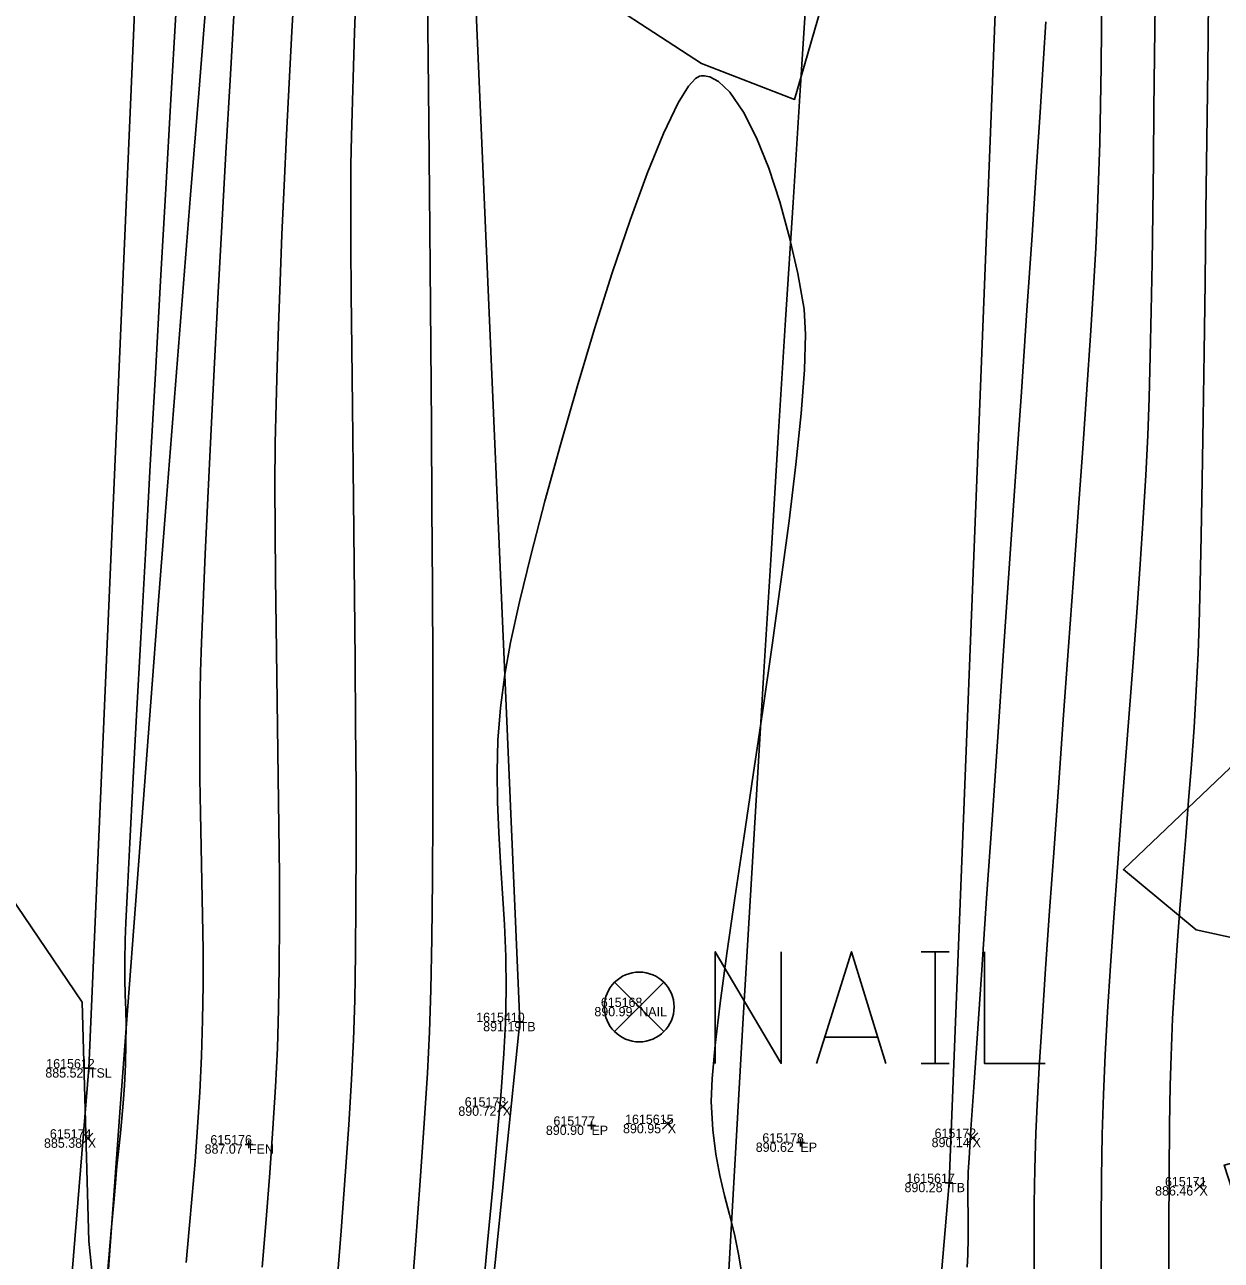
# Model space of a CAD drawing. Extents: x 1957117 to 1971063, y 701601 to 715861.
# Drawn here: x 1962719.91 to 1962764.9, y 703247.62 to 703294.09 of the extents above; entities that cross this region are included whole.
import ezdxf

# ---------------------------------------------------------------- set-up
doc = ezdxf.new("R2010")
doc.units = 0
for name, color, linetype in [('AP_X_Lights', 7, 'Continuous'), ('DT_X_Break_Line', 7, 'Continuous'), ('DT_X_Contour_Major', 7, 'Continuous'), ('DT_X_Contour_Minor', 7, 'Continuous'), ('GE_X_CL_20', 7, 'Continuous'), ('PV_P_Drive', 7, 'Continuous'), ('PV_P_Shoulder', 7, 'Continuous'), ('RS_Raster1', 7, 'Continuous'), ('RW_X_Esmt_RR', 7, 'Continuous'), ('SC_Scratch1', 7, 'Continuous'), ('SC_Shading2', 7, 'Continuous'), ('VG_X_Tree_Line_Rt', 7, 'Continuous')]:
    doc.layers.add(name, color=color, linetype=linetype)

msp = doc.modelspace()

# ---------------------------------------------------------------- linework, layer by layer
at = {"layer": 'AP_X_Lights'}
for p, q in [((1962737.689, 703253.205), (1962738.077, 703253.595)), ((1962737.689, 703253.595), (1962738.077, 703253.205)), ((1962743.895, 703252.55), (1962744.283, 703252.94)), ((1962743.895, 703252.94), (1962744.283, 703252.55)), ((1962722.087, 703252.003), (1962722.475, 703252.393)), ((1962722.087, 703252.393), (1962722.475, 703252.003)), ((1962755.353, 703252.026), (1962755.741, 703252.416)), ((1962755.353, 703252.416), (1962755.741, 703252.026)), ((1962763.888, 703250.207), (1962764.276, 703250.597)), ((1962763.888, 703250.597), (1962764.276, 703250.207))]:
    msp.add_line(p, q, dxfattribs=at)
at = {"layer": 'DT_X_Break_Line'}
for points in [[(1962757.692, 703508.157), (1962753.044, 703454.513), (1962744.146, 703405.113), (1962744.434, 703349.663), (1962736.435, 703304.968), (1962738.519, 703256.58), (1962733.25, 703205.119), (1962728.86, 703155.329), (1962727.562, 703104.951), (1962723.293, 703055.515), (1962724.436, 703005.51), (1962718.067, 702954.967), (1962720.729, 702905.083), (1962722.557, 702854.421), (1962723.043, 702804.701), (1962714.011, 702754.826), (1962712.212, 702702.955), (1962716.271, 702654.75)], [(1962702.117, 702657.987), (1962703.272, 702699.736), (1962705.228, 702806.071), (1962703.423, 702855.641), (1962706.263, 702905.812), (1962712.174, 702956.181), (1962713.523, 703005.763), (1962712.842, 703056.179), (1962714.348, 703106.08), (1962716.294, 703155.887), (1962718.32, 703206.081), (1962722.321, 703254.839), (1962724.563, 703306.646), (1962729.417, 703354.621), (1962729.297, 703405.46), (1962730.818, 703457.798), (1962733.395, 703504.264)], [(1962735.623, 702653.941), (1962730.179, 702698.673), (1962732.947, 702753.894), (1962738.207, 702804.216), (1962738.987, 702853.61), (1962736.001, 702904.958), (1962739.593, 702953.751), (1962746.003, 703003.979), (1962748.378, 703053.684), (1962745.135, 703102.004), (1962753.642, 703155.418), (1962750.77, 703204.49), (1962754.665, 703250.528), (1962756.699, 703302.164), (1962759.222, 703352.026), (1962759.063, 703405.067), (1962773.34, 703451.658), (1962770.93, 703504.314)]]:
    msp.add_lwpolyline(points, dxfattribs=at)
at = {"layer": 'DT_X_Contour_Major'}
for points in [[(1962735.054, 703294.997), (1962735.075, 703292.844), (1962735.099, 703290.422), (1962735.124, 703287.78), (1962735.151, 703284.966), (1962735.177, 703282.026), (1962735.201, 703279.009), (1962735.222, 703275.962), (1962735.239, 703272.932), (1962735.25, 703269.968), (1962735.254, 703267.116), (1962735.25, 703264.425), (1962735.236, 703261.941), (1962735.212, 703259.714), (1962735.176, 703257.789), (1962735.126, 703256.215), (1962735.049, 703254.656), (1962734.932, 703252.772), (1962734.782, 703250.606), (1962734.602, 703248.203), (1962734.396, 703245.605)], [(1962735.054, 703294.997), (1962735.075, 703292.844), (1962735.099, 703290.422), (1962735.124, 703287.78), (1962735.151, 703284.966), (1962735.177, 703282.026), (1962735.201, 703279.009), (1962735.222, 703275.962), (1962735.239, 703272.932), (1962735.25, 703269.968), (1962735.254, 703267.116), (1962735.25, 703264.425), (1962735.236, 703261.941), (1962735.212, 703259.714), (1962735.176, 703257.789), (1962735.126, 703256.215), (1962735.049, 703254.656), (1962734.932, 703252.772), (1962734.782, 703250.606), (1962734.602, 703248.203), (1962734.396, 703245.605)], [(1962758.301, 703294.196), (1962758.218, 703292.824), (1962758.101, 703290.988), (1962757.954, 703288.751), (1962757.783, 703286.18), (1962757.591, 703283.337), (1962757.384, 703280.288), (1962757.166, 703277.096), (1962756.942, 703273.825), (1962756.717, 703270.54), (1962756.494, 703267.305), (1962756.279, 703264.185), (1962756.077, 703261.243), (1962755.892, 703258.544), (1962755.729, 703256.152), (1962755.592, 703254.132), (1962755.486, 703252.547), (1962755.416, 703251.462), (1962755.387, 703250.941), (1962755.371, 703250.329), (1962755.371, 703249.83), (1962755.377, 703249.389), (1962755.384, 703248.948), (1962755.385, 703248.449), (1962755.372, 703247.836), (1962755.348, 703247.363)], [(1962758.301, 703294.196), (1962758.218, 703292.824), (1962758.101, 703290.988), (1962757.954, 703288.751), (1962757.783, 703286.18), (1962757.591, 703283.337), (1962757.384, 703280.288), (1962757.166, 703277.096), (1962756.942, 703273.825), (1962756.717, 703270.54), (1962756.494, 703267.305), (1962756.279, 703264.185), (1962756.077, 703261.243), (1962755.892, 703258.544), (1962755.729, 703256.152), (1962755.592, 703254.132), (1962755.486, 703252.547), (1962755.416, 703251.462), (1962755.387, 703250.941), (1962755.371, 703250.329), (1962755.371, 703249.83), (1962755.377, 703249.389), (1962755.384, 703248.948), (1962755.385, 703248.449), (1962755.372, 703247.836), (1962755.348, 703247.363)]]:
    msp.add_lwpolyline(points, dxfattribs=at)
at = {"layer": 'DT_X_Contour_Minor'}
for points in [[(1962730.061, 703295.765), (1962729.95, 703293.834), (1962729.847, 703291.888), (1962729.751, 703289.952), (1962729.662, 703288.048), (1962729.582, 703286.2), (1962729.512, 703284.431), (1962729.45, 703282.763), (1962729.398, 703281.221), (1962729.357, 703279.828), (1962729.328, 703278.356), (1962729.317, 703276.763), (1962729.32, 703275.07), (1962729.335, 703273.297), (1962729.358, 703271.464), (1962729.386, 703269.591), (1962729.415, 703267.698), (1962729.444, 703265.807), (1962729.468, 703263.936), (1962729.484, 703262.106), (1962729.49, 703260.337), (1962729.481, 703258.65), (1962729.455, 703257.065), (1962729.41, 703255.601), (1962729.339, 703254.142), (1962729.243, 703252.568), (1962729.127, 703250.9), (1962728.992, 703249.156), (1962728.842, 703247.355)], [(1962730.061, 703295.765), (1962729.95, 703293.834), (1962729.847, 703291.888), (1962729.751, 703289.952), (1962729.662, 703288.048), (1962729.582, 703286.2), (1962729.512, 703284.431), (1962729.45, 703282.763), (1962729.398, 703281.221), (1962729.357, 703279.828), (1962729.328, 703278.356), (1962729.317, 703276.763), (1962729.32, 703275.07), (1962729.335, 703273.297), (1962729.358, 703271.464), (1962729.386, 703269.591), (1962729.415, 703267.698), (1962729.444, 703265.807), (1962729.468, 703263.936), (1962729.484, 703262.106), (1962729.49, 703260.337), (1962729.481, 703258.65), (1962729.455, 703257.065), (1962729.41, 703255.601), (1962729.339, 703254.142), (1962729.243, 703252.568), (1962729.127, 703250.9), (1962728.992, 703249.156), (1962728.842, 703247.355)], [(1962732.358, 703295.108), (1962732.311, 703293.815), (1962732.269, 703292.518), (1962732.23, 703291.214), (1962732.194, 703289.904), (1962732.175, 703288.819), (1962732.168, 703287.442), (1962732.172, 703285.808), (1962732.184, 703283.954), (1962732.203, 703281.915), (1962732.227, 703279.725), (1962732.254, 703277.421), (1962732.281, 703275.039), (1962732.308, 703272.613), (1962732.332, 703270.18), (1962732.352, 703267.774), (1962732.365, 703265.431), (1962732.369, 703263.187), (1962732.364, 703261.077), (1962732.346, 703259.137), (1962732.315, 703257.402), (1962732.268, 703255.908), (1962732.195, 703254.421), (1962732.09, 703252.706), (1962731.958, 703250.797), (1962731.802, 703248.727), (1962731.627, 703246.53)], [(1962732.358, 703295.108), (1962732.311, 703293.815), (1962732.269, 703292.518), (1962732.23, 703291.214), (1962732.194, 703289.904), (1962732.175, 703288.819), (1962732.168, 703287.442), (1962732.172, 703285.808), (1962732.184, 703283.954), (1962732.203, 703281.915), (1962732.227, 703279.725), (1962732.254, 703277.421), (1962732.281, 703275.039), (1962732.308, 703272.613), (1962732.332, 703270.18), (1962732.352, 703267.774), (1962732.365, 703265.431), (1962732.369, 703263.187), (1962732.364, 703261.077), (1962732.346, 703259.137), (1962732.315, 703257.402), (1962732.268, 703255.908), (1962732.195, 703254.421), (1962732.09, 703252.706), (1962731.958, 703250.797), (1962731.802, 703248.727), (1962731.627, 703246.53)], [(1962760.405, 703295.42), (1962760.393, 703293.966), (1962760.378, 703292.516), (1962760.357, 703291.075), (1962760.328, 703289.646), (1962760.289, 703288.234), (1962760.239, 703286.843), (1962760.182, 703285.686), (1962760.094, 703284.192), (1962759.98, 703282.406), (1962759.844, 703280.376), (1962759.689, 703278.145), (1962759.52, 703275.76), (1962759.342, 703273.266), (1962759.158, 703270.709), (1962758.972, 703268.135), (1962758.789, 703265.589), (1962758.612, 703263.118), (1962758.447, 703260.765), (1962758.296, 703258.578), (1962758.165, 703256.602), (1962758.057, 703254.883), (1962757.977, 703253.465), (1962757.928, 703252.395), (1962757.89, 703251.056), (1962757.87, 703249.755), (1962757.864, 703248.483), (1962757.868, 703247.233)], [(1962760.405, 703295.42), (1962760.393, 703293.966), (1962760.378, 703292.516), (1962760.357, 703291.075), (1962760.328, 703289.646), (1962760.289, 703288.234), (1962760.239, 703286.843), (1962760.182, 703285.686), (1962760.094, 703284.192), (1962759.98, 703282.406), (1962759.844, 703280.376), (1962759.689, 703278.145), (1962759.52, 703275.76), (1962759.342, 703273.266), (1962759.158, 703270.709), (1962758.972, 703268.135), (1962758.789, 703265.589), (1962758.612, 703263.118), (1962758.447, 703260.765), (1962758.296, 703258.578), (1962758.165, 703256.602), (1962758.057, 703254.883), (1962757.977, 703253.465), (1962757.928, 703252.395), (1962757.89, 703251.056), (1962757.87, 703249.755), (1962757.864, 703248.483), (1962757.868, 703247.233)], [(1962727.785, 703294.653), (1962727.629, 703292.001), (1962727.473, 703289.273), (1962727.321, 703286.519), (1962727.175, 703283.791), (1962727.037, 703281.141), (1962726.91, 703278.62), (1962726.796, 703276.28), (1962726.697, 703274.171), (1962726.617, 703272.346), (1962726.557, 703270.856), (1962726.52, 703269.752), (1962726.494, 703268.387), (1962726.488, 703267.05), (1962726.498, 703265.737), (1962726.519, 703264.439), (1962726.546, 703263.152), (1962726.574, 703261.869), (1962726.597, 703260.583), (1962726.612, 703259.289), (1962726.612, 703257.98), (1962726.594, 703256.651), (1962726.551, 703255.294), (1962726.487, 703253.941), (1962726.406, 703252.622), (1962726.313, 703251.33), (1962726.208, 703250.057), (1962726.094, 703248.795), (1962725.974, 703247.538)], [(1962727.785, 703294.653), (1962727.629, 703292.001), (1962727.473, 703289.273), (1962727.321, 703286.519), (1962727.175, 703283.791), (1962727.037, 703281.141), (1962726.91, 703278.62), (1962726.796, 703276.28), (1962726.697, 703274.171), (1962726.617, 703272.346), (1962726.557, 703270.856), (1962726.52, 703269.752), (1962726.494, 703268.387), (1962726.488, 703267.05), (1962726.498, 703265.737), (1962726.519, 703264.439), (1962726.546, 703263.152), (1962726.574, 703261.869), (1962726.597, 703260.583), (1962726.612, 703259.289), (1962726.612, 703257.98), (1962726.594, 703256.651), (1962726.551, 703255.294), (1962726.487, 703253.941), (1962726.406, 703252.622), (1962726.313, 703251.33), (1962726.208, 703250.057), (1962726.094, 703248.795), (1962725.974, 703247.538)], [(1962762.408, 703294.884), (1962762.39, 703292.917), (1962762.37, 703290.933), (1962762.349, 703288.958), (1962762.325, 703287.015), (1962762.297, 703285.129), (1962762.265, 703283.325), (1962762.228, 703281.627), (1962762.184, 703280.059), (1962762.133, 703278.645), (1962762.061, 703277.152), (1962761.966, 703275.53), (1962761.853, 703273.801), (1962761.724, 703271.988), (1962761.584, 703270.11), (1962761.437, 703268.189), (1962761.287, 703266.248), (1962761.137, 703264.306), (1962760.992, 703262.385), (1962760.855, 703260.508), (1962760.73, 703258.694), (1962760.622, 703256.965), (1962760.534, 703255.344), (1962760.469, 703253.85), (1962760.427, 703252.353), (1962760.399, 703250.722), (1962760.383, 703248.98), (1962760.378, 703247.15)], [(1962762.408, 703294.884), (1962762.39, 703292.917), (1962762.37, 703290.933), (1962762.349, 703288.958), (1962762.325, 703287.015), (1962762.297, 703285.129), (1962762.265, 703283.325), (1962762.228, 703281.627), (1962762.184, 703280.059), (1962762.133, 703278.645), (1962762.061, 703277.152), (1962761.966, 703275.53), (1962761.853, 703273.801), (1962761.724, 703271.988), (1962761.584, 703270.11), (1962761.437, 703268.189), (1962761.287, 703266.248), (1962761.137, 703264.306), (1962760.992, 703262.385), (1962760.855, 703260.508), (1962760.73, 703258.694), (1962760.622, 703256.965), (1962760.534, 703255.344), (1962760.469, 703253.85), (1962760.427, 703252.353), (1962760.399, 703250.722), (1962760.383, 703248.98), (1962760.378, 703247.15)], [(1962764.424, 703295.02), (1962764.392, 703292.434), (1962764.358, 703289.767), (1962764.324, 703287.068), (1962764.288, 703284.389), (1962764.252, 703281.78), (1962764.215, 703279.292), (1962764.178, 703276.976), (1962764.14, 703274.883), (1962764.102, 703273.063), (1962764.064, 703271.568), (1962764.026, 703270.448), (1962763.959, 703269.043), (1962763.875, 703267.655), (1962763.778, 703266.28), (1962763.673, 703264.915), (1962763.563, 703263.555), (1962763.452, 703262.197), (1962763.344, 703260.838), (1962763.242, 703259.472), (1962763.15, 703258.098), (1962763.071, 703256.709), (1962763.011, 703255.304), (1962762.982, 703254.185), (1962762.959, 703252.694), (1962762.943, 703250.879), (1962762.931, 703248.791), (1962762.924, 703246.479)], [(1962764.424, 703295.02), (1962764.392, 703292.434), (1962764.358, 703289.767), (1962764.324, 703287.068), (1962764.288, 703284.389), (1962764.252, 703281.78), (1962764.215, 703279.292), (1962764.178, 703276.976), (1962764.14, 703274.883), (1962764.102, 703273.063), (1962764.064, 703271.568), (1962764.026, 703270.448), (1962763.959, 703269.043), (1962763.875, 703267.655), (1962763.778, 703266.28), (1962763.673, 703264.915), (1962763.563, 703263.555), (1962763.452, 703262.197), (1962763.344, 703260.838), (1962763.242, 703259.472), (1962763.15, 703258.098), (1962763.071, 703256.709), (1962763.011, 703255.304), (1962762.982, 703254.185), (1962762.959, 703252.694), (1962762.943, 703250.879), (1962762.931, 703248.791), (1962762.924, 703246.479)], [(1962725.594, 703294.484), (1962725.408, 703291.284), (1962725.214, 703287.919), (1962725.018, 703284.459), (1962724.822, 703280.972), (1962724.63, 703277.526), (1962724.446, 703274.19), (1962724.273, 703271.032), (1962724.116, 703268.121), (1962723.977, 703265.527), (1962723.86, 703263.316), (1962723.77, 703261.558), (1962723.71, 703260.322), (1962723.683, 703259.676), (1962723.67, 703258.869), (1962723.674, 703258.196), (1962723.689, 703257.604), (1962723.706, 703257.04), (1962723.718, 703256.451), (1962723.716, 703255.784), (1962723.693, 703254.986), (1962723.654, 703254.191), (1962723.61, 703253.53), (1962723.56, 703252.951), (1962723.504, 703252.398), (1962723.443, 703251.819), (1962723.376, 703251.16), (1962723.304, 703250.366), (1962723.254, 703249.789), (1962723.16, 703248.74), (1962723.027, 703247.267)], [(1962725.594, 703294.484), (1962725.408, 703291.284), (1962725.214, 703287.919), (1962725.018, 703284.459), (1962724.822, 703280.972), (1962724.63, 703277.526), (1962724.446, 703274.19), (1962724.273, 703271.032), (1962724.116, 703268.121), (1962723.977, 703265.527), (1962723.86, 703263.316), (1962723.77, 703261.558), (1962723.71, 703260.322), (1962723.683, 703259.676), (1962723.67, 703258.869), (1962723.674, 703258.196), (1962723.689, 703257.604), (1962723.706, 703257.04), (1962723.718, 703256.451), (1962723.716, 703255.784), (1962723.693, 703254.986), (1962723.654, 703254.191), (1962723.61, 703253.53), (1962723.56, 703252.951), (1962723.504, 703252.398), (1962723.443, 703251.819), (1962723.376, 703251.16), (1962723.304, 703250.366), (1962723.254, 703249.789), (1962723.16, 703248.74), (1962723.027, 703247.267)], [(1962746.907, 703246.871), (1962746.765, 703247.787), (1962746.593, 703248.596), (1962746.406, 703249.338), (1962746.218, 703250.059), (1962746.041, 703250.8), (1962745.89, 703251.607), (1962745.779, 703252.521), (1962745.72, 703253.587), (1962745.753, 703254.45), (1962745.871, 703255.702), (1962746.063, 703257.287), (1962746.314, 703259.152), (1962746.612, 703261.241), (1962746.944, 703263.5), (1962747.296, 703265.874), (1962747.656, 703268.309), (1962748.009, 703270.749), (1962748.344, 703273.139), (1962748.646, 703275.426), (1962748.902, 703277.554), (1962749.1, 703279.469), (1962749.226, 703281.116), (1962749.267, 703282.439), (1962749.21, 703283.386), (1962748.975, 703284.728), (1962748.669, 703286.094), (1962748.303, 703287.434), (1962747.885, 703288.699), (1962747.425, 703289.839), (1962746.933, 703290.806), (1962746.416, 703291.551), (1962745.992, 703291.953), (1962745.671, 703292.125), (1962745.457, 703292.172), (1962745.35, 703292.174), (1962745.279, 703292.16), (1962745.126, 703292.069), (1962744.867, 703291.785), (1962744.475, 703291.15), (1962743.922, 703289.995), (1962743.314, 703288.5), (1962742.668, 703286.734), (1962742.002, 703284.762), (1962741.332, 703282.653), (1962740.675, 703280.472), (1962740.048, 703278.288), (1962739.469, 703276.167), (1962738.952, 703274.176), (1962738.517, 703272.383), (1962738.179, 703270.854), (1962737.956, 703269.656), (1962737.792, 703268.397), (1962737.701, 703267.182), (1962737.669, 703266.002), (1962737.684, 703264.845), (1962737.731, 703263.702), (1962737.799, 703262.56), (1962737.874, 703261.411), (1962737.943, 703260.243), (1962737.993, 703259.046), (1962738.011, 703257.809), (1962737.984, 703256.523), (1962737.922, 703255.393), (1962737.817, 703253.961), (1962737.677, 703252.272), (1962737.507, 703250.367), (1962737.314, 703248.291), (1962737.105, 703246.086)], [(1962746.907, 703246.871), (1962746.765, 703247.787), (1962746.593, 703248.596), (1962746.406, 703249.338), (1962746.218, 703250.059), (1962746.041, 703250.8), (1962745.89, 703251.607), (1962745.779, 703252.521), (1962745.72, 703253.587), (1962745.753, 703254.45), (1962745.871, 703255.702), (1962746.063, 703257.287), (1962746.314, 703259.152), (1962746.612, 703261.241), (1962746.944, 703263.5), (1962747.296, 703265.874), (1962747.656, 703268.309), (1962748.009, 703270.749), (1962748.344, 703273.139), (1962748.646, 703275.426), (1962748.902, 703277.554), (1962749.1, 703279.469), (1962749.226, 703281.116), (1962749.267, 703282.439), (1962749.21, 703283.386), (1962748.975, 703284.728), (1962748.669, 703286.094), (1962748.303, 703287.434), (1962747.885, 703288.699), (1962747.425, 703289.839), (1962746.933, 703290.806), (1962746.416, 703291.551), (1962745.992, 703291.953), (1962745.671, 703292.125), (1962745.457, 703292.172), (1962745.35, 703292.174), (1962745.279, 703292.16), (1962745.126, 703292.069), (1962744.867, 703291.785), (1962744.475, 703291.15), (1962743.922, 703289.995), (1962743.314, 703288.5), (1962742.668, 703286.734), (1962742.002, 703284.762), (1962741.332, 703282.653), (1962740.675, 703280.472), (1962740.048, 703278.288), (1962739.469, 703276.167), (1962738.952, 703274.176), (1962738.517, 703272.383), (1962738.179, 703270.854), (1962737.956, 703269.656), (1962737.792, 703268.397), (1962737.701, 703267.182), (1962737.669, 703266.002), (1962737.684, 703264.845), (1962737.731, 703263.702), (1962737.799, 703262.56), (1962737.874, 703261.411), (1962737.943, 703260.243), (1962737.993, 703259.046), (1962738.011, 703257.809), (1962737.984, 703256.523), (1962737.922, 703255.393), (1962737.817, 703253.961), (1962737.677, 703252.272), (1962737.507, 703250.367), (1962737.314, 703248.291), (1962737.105, 703246.086)]]:
    msp.add_lwpolyline(points, dxfattribs=at)
at = {"layer": 'GE_X_CL_20'}
msp.add_arc((1968466.781, 702923.066), 5729.578, 166.495347, 177.813939, dxfattribs=at)
at = {"layer": 'PV_P_Drive'}
for p, q in [((1962738.373, 703256.58), (1962738.665, 703256.58)), ((1962738.519, 703256.726), (1962738.519, 703256.434)), ((1962738.519, 703256.58), (1962738.519, 703256.58)), ((1962722.175, 703254.839), (1962722.467, 703254.839)), ((1962722.321, 703254.985), (1962722.321, 703254.693)), ((1962722.321, 703254.839), (1962722.321, 703254.839)), ((1962741.219, 703252.827), (1962741.219, 703252.535)), ((1962741.073, 703252.681), (1962741.365, 703252.681)), ((1962741.219, 703252.681), (1962741.219, 703252.681)), ((1962728.194, 703251.976), (1962728.486, 703251.976)), ((1962728.34, 703252.122), (1962728.34, 703251.83)), ((1962728.34, 703251.976), (1962728.34, 703251.976)), ((1962748.931, 703252.044), (1962749.223, 703252.044)), ((1962749.077, 703252.19), (1962749.077, 703251.898)), ((1962749.077, 703252.044), (1962749.077, 703252.044)), ((1962754.519, 703250.528), (1962754.811, 703250.528)), ((1962754.665, 703250.674), (1962754.665, 703250.382)), ((1962754.665, 703250.528), (1962754.665, 703250.528))]:
    msp.add_line(p, q, dxfattribs=at)
at = {"layer": 'RW_X_Esmt_RR'}
msp.add_arc((1968454.457, 702829.895), 5746.578, 171.9960402, 176.8809291, dxfattribs=at)
at = {"layer": 'SC_Shading2'}
for p, q in [((1962742.087, 703258.072), (1962743.943, 703256.216)), ((1962742.087, 703256.216), (1962743.943, 703258.072))]:
    msp.add_line(p, q, dxfattribs=at)
for points in [[(1962745.875, 703255.019), (1962745.875, 703259.219), (1962748.355, 703255.019), (1962748.355, 703259.219)], [(1962749.678, 703255.019), (1962751.001, 703259.219), (1962752.29, 703255.019)], [(1962753.613, 703259.219), (1962754.671, 703259.219)], [(1962754.142, 703255.019), (1962754.142, 703259.219)], [(1962755.994, 703259.219), (1962755.994, 703255.019), (1962758.276, 703255.019)], [(1962751.96, 703256.011), (1962750.009, 703256.011)], [(1962753.613, 703255.019), (1962754.671, 703255.019)]]:
    msp.add_lwpolyline(points, dxfattribs=at)
msp.add_circle((1962743.015, 703257.144), 1.312, dxfattribs=at)
at = {"layer": 'VG_X_Tree_Line_Rt'}
for points in [[(1962712.292, 703298.041), (1962708.648, 703292.137), (1962705.665, 703283.628), (1962708.647, 703275.846), (1962714.153, 703267.937), (1962717.699, 703263.764), (1962722.065, 703257.32), (1962722.322, 703248.332), (1962723.48, 703236.981), (1962721.91, 703230.818), (1962714.657, 703226.723), (1962710.29, 703220.815), (1962706.975, 703210.441), (1962710.21, 703205.417), (1962714.609, 703196.971), (1962727.581, 703193.527), (1962735.882, 703195.786)], [(1962750.471, 703296.866), (1962748.853, 703291.282), (1962745.357, 703292.631), (1962740.232, 703295.975)], [(1962766.489, 703246.629), (1962765.014, 703251.199), (1962769.349, 703252.33), (1962769.179, 703258.903), (1962763.962, 703260.049), (1962761.218, 703262.31), (1962765.234, 703266.139), (1962768.584, 703270.543), (1962772.669, 703276.373), (1962772.271, 703279.318), (1962766.117, 703283.392), (1962765.763, 703287.98), (1962774.778, 703289.029), (1962778.132, 703289.408), (1962786.985, 703294.155)]]:
    msp.add_lwpolyline(points, dxfattribs=at)

# ---------------------------------------------------------------- texts
at = {"layer": 'PV_P_Shoulder'}
for s, p in [('890.99', (1962741.328, 703256.794)), ('891.19', (1962737.147, 703256.23)), ('885.52', (1962720.684, 703254.489)), ('890.72', (1962736.213, 703253.05)), ('890.95', (1962742.405, 703252.395)), ('890.90', (1962739.505, 703252.331)), ('885.38', (1962720.633, 703251.848)), ('887.07', (1962726.673, 703251.626)), ('890.62', (1962747.396, 703251.694)), ('890.14', (1962754.009, 703251.871)), ('890.28', (1962752.99, 703250.178)), ('886.46', (1962762.412, 703250.052))]:
    msp.add_text(s, height=0.35, dxfattribs=at).set_placement(p)
at = {"layer": 'RS_Raster1'}
for s, p in [('615168', (1962741.571, 703257.144)), ('1615410', (1962736.885, 703256.58)), ('1615612', (1962720.718, 703254.839)), ('615173', (1962736.453, 703253.4)), ('615177', (1962739.789, 703252.681)), ('1615615', (1962742.483, 703252.745)), ('615174', (1962720.854, 703252.198)), ('615176', (1962726.888, 703251.976)), ('615178', (1962747.644, 703252.044)), ('615172', (1962754.12, 703252.221)), ('1615617', (1962753.059, 703250.528)), ('615171', (1962762.784, 703250.402))]:
    msp.add_text(s, height=0.35, dxfattribs=at).set_placement(p)
at = {"layer": 'SC_Scratch1'}
for s, p in [('NAIL', (1962743.015, 703256.794)), ('TB', (1962738.519, 703256.23)), ('TSL', (1962722.321, 703254.489)), ('X', (1962737.883, 703253.05)), ('X', (1962744.089, 703252.395)), ('EP', (1962741.219, 703252.331)), ('X', (1962722.281, 703251.848)), ('FEN', (1962728.34, 703251.626)), ('EP', (1962749.077, 703251.694)), ('X', (1962755.547, 703251.871)), ('TB', (1962754.665, 703250.178)), ('X', (1962764.082, 703250.052))]:
    msp.add_text(s, height=0.35, dxfattribs=at).set_placement(p)

doc.saveas('drawing.dxf')
